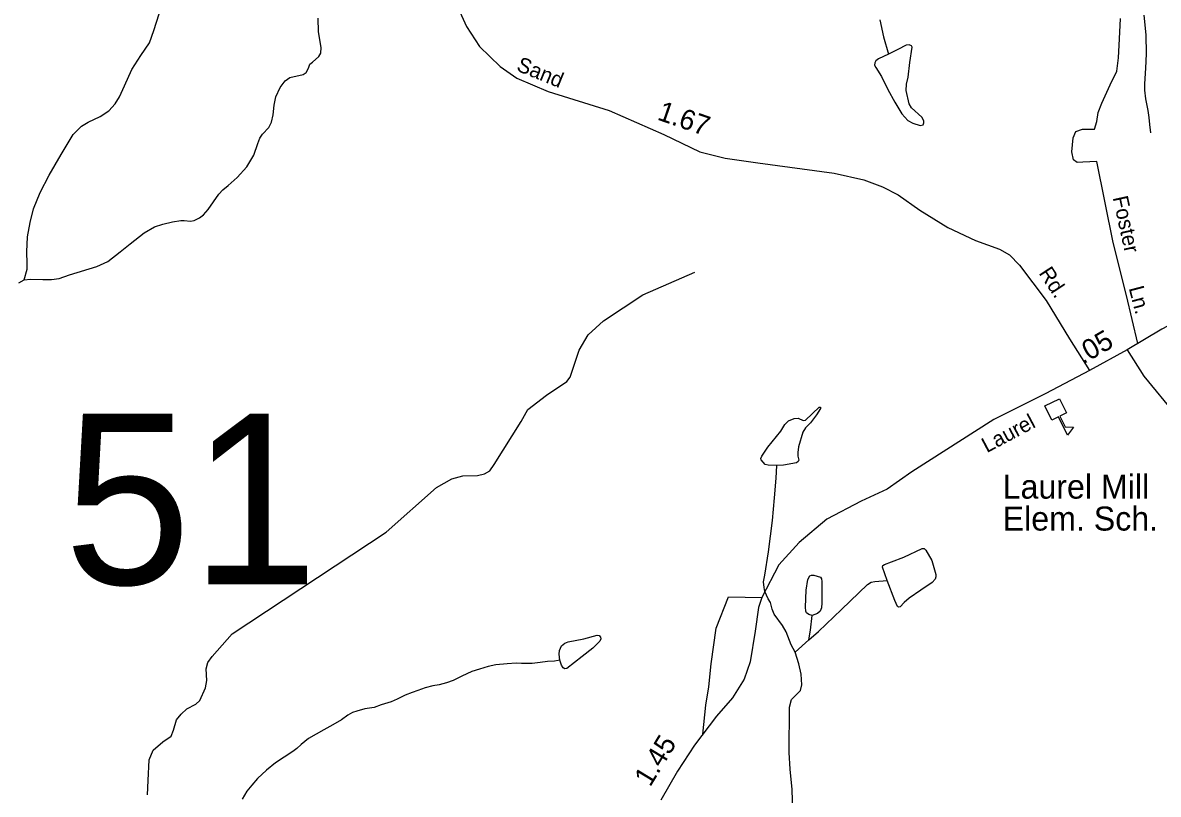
# Model space of a CAD drawing. Extents: x 2126262 to 2293712, y 749403 to 919119.
# Drawn here: x 2237213 to 2244299, y 887401 to 892218 of the extents above; entities that cross this region are included whole.
import ezdxf

# ---------------------------------------------------------------- set-up
doc = ezdxf.new("R2010")
doc.units = 0
for name, color, linetype in [('Exist Cultural Educational Facility High CELL', 7, 'Continuous'), ('Exist Cultural Educational Facility High Label', 7, 'Continuous'), ('Exist Hydrographic Misc Water Feature', 7, 'Continuous'), ('Exist Road Non-System Type 51', 7, 'Continuous'), ('Exist Road Non-System Type 51 Label', 7, 'Continuous'), ('Exist Road Secondary Mileage Hundredths English Label', 7, 'Continuous'), ('Exist Road Secondary Structure Standard Bridge Number Label', 7, 'Continuous'), ('Exist Road Secondary Type 51 Attributed', 7, 'Continuous'), ('Exist Road Secondary Type 51 Label', 7, 'Continuous')]:
    doc.layers.add(name, color=color, linetype=linetype)

msp = doc.modelspace()

# ---------------------------------------------------------------- linework, layer by layer
at = {"layer": 'Exist Cultural Educational Facility High CELL'}
msp.add_lwpolyline([(2243683.2, 889870.2), (2243726.2, 889782.2), (2243684.8, 889762), (2243717.7, 889694.5), (2243770.7, 889693.4), (2243732.6, 889642.3), (2243676.2, 889757.8), (2243634.8, 889737.6), (2243591.8, 889825.6)], close=True, dxfattribs=at)
at = {"layer": 'Exist Hydrographic Misc Water Feature'}
msp.add_line((2242032.6, 888287.6), (2242119.1, 888366.5), dxfattribs=at)
for points in [[(2237222.3, 890612.2), (2237241.5, 890679), (2237241.5, 890715.2), (2237238.2, 890787.5), (2237243.7, 890882.1), (2237260.1, 890970.8), (2237280.9, 891056.2), (2237322.5, 891157.6), (2237378.3, 891266), (2237452.7, 891395.3), (2237527.1, 891520.1), (2237580.8, 891572.3), (2237621.3, 891596.3), (2237696.8, 891631.4), (2237750.4, 891667.5), (2237789.8, 891712.4), (2237816.1, 891755.1), (2237847.8, 891824.1), (2237894.9, 891926), (2237949.6, 892013.6), (2238004.3, 892091.3), (2238031.3, 892168.2), (2238065.2, 892273.4)], [(2237222.3, 890612.2), (2237261.8, 890616.5), (2237339.5, 890614.3), (2237392.1, 890614.3), (2237441.3, 890620.9), (2237505.9, 890643.9), (2237674.5, 890695.4), (2237744.5, 890728.2), (2237820.6, 890788), (2237884.1, 890838.4), (2237970.5, 890905.2), (2238036.2, 890943.6), (2238087.6, 890960), (2238146.7, 890975.3), (2238199.3, 890983), (2238221.2, 890984.1), (2238259.5, 890979.7), (2238282.5, 890984.1), (2238315.3, 890999.4), (2238341, 891017.5), (2238369.5, 891051.4), (2238436.2, 891147.8), (2238461.4, 891175.2), (2238494.2, 891201.5), (2238552.2, 891251.8), (2238611.4, 891318.6), (2238655.1, 891390.9), (2238680.3, 891463.7), (2238692.3, 891497.6), (2238708.8, 891522.8), (2238748.2, 891563.3), (2238765.7, 891597.3), (2238776.6, 891642.2), (2238782.1, 891703.5), (2238791.9, 891755), (2238818.9, 891813.4), (2238850.6, 891854), (2238879.1, 891875.9), (2238963.3, 891894.5), (2238982, 891906.5), (2238996.2, 891933.9), (2239003.8, 891958), (2239020.3, 891971.1), (2239061.8, 892006.2), (2239072.8, 892027), (2239076.1, 892062), (2239059.7, 892160.6), (2239057.5, 892246.5)], [(2242560.6, 892235.8), (2242583.6, 892129.6), (2242616.4, 892021.1)], [(2244209.2, 892265.5), (2244222.3, 892142.3), (2244223.4, 892024), (2244220.1, 891934.2), (2244212.4, 891835.2), (2244213.5, 891796.9), (2244220.1, 891742.1), (2244234.3, 891668.8), (2244240.9, 891626.1), (2244245.3, 891582.2), (2244250.7, 891530.8)], [(2237189.5, 890594.7), (2237222.3, 890612.2)], [(2237991.8, 887398.3), (2237996.2, 887488), (2238002.7, 887617), (2238027.9, 887676), (2238086.9, 887728.5), (2238140.4, 887763.5), (2238154.6, 887801.8), (2238173.2, 887866.3), (2238201.6, 887901.3), (2238236.1, 887935.6), (2238294.1, 887964), (2238319.2, 887987), (2238353.1, 888065.7), (2238361.8, 888112.7), (2238358.5, 888183.8), (2238368.4, 888223.2), (2238395.2, 888262.2), (2238519.1, 888403.9), (2239480.1, 889036.8), (2239794.3, 889316), (2239891.7, 889369.7), (2239959.6, 889388.3), (2240051.5, 889391.6), (2240095.3, 889401.5), (2240127, 889421.2), (2240155.5, 889459.5), (2240324.1, 889727.8), (2240365.1, 889802.4), (2240481.7, 889891.9), (2240607.5, 889977.3), (2240629.4, 890004.7), (2240685.3, 890173.3), (2240741.6, 890268.9), (2240836.8, 890357.7), (2241083.1, 890519.7), (2241408, 890659.8)], [(2242032.6, 888287.6), (2242009, 888334.9), (2241976.1, 888416), (2241954.2, 888454.3), (2241902.8, 888525.5), (2241890.7, 888557.3), (2241879.8, 888598.9), (2241865.6, 888621.9), (2241844.8, 888666.8), (2241840.4, 888692), (2241836, 888728.1), (2241844.2, 888770.1), (2241866.1, 888915.8), (2241891.3, 889109.6), (2241904.4, 889251.2), (2241915.4, 889373.9), (2241919.8, 889453.8)], [(2242119.1, 888366.5), (2242178.9, 888418.6), (2242323.4, 888554.4), (2242485.4, 888711), (2242507.3, 888725.3), (2242530.3, 888730.7), (2242606.9, 888735.1)], [(2242119.1, 888366.5), (2242130, 888426.3), (2242138.8, 888517.2)], [(2242020, 887226.7), (2242015.1, 887431.6), (2242002, 887558.6), (2241995.4, 887662.6), (2241997.6, 887945.3), (2242010.7, 887992.4), (2242066.5, 888049.3), (2242075.3, 888084.4), (2242069.8, 888151.2), (2242055.6, 888215.4), (2242032.6, 888287.6)], [(2240564.9, 888239.5), (2240554.9, 888237.4), (2240530.9, 888233.2), (2240486.8, 888230.9), (2240442.9, 888224.5), (2240391.1, 888218.1), (2240325.2, 888217.5), (2240293.1, 888219.3), (2240237.1, 888216.8), (2240165.1, 888210.3), (2240117.3, 888199.8), (2240063.4, 888183.4), (2240015.6, 888167), (2239953.9, 888138.5), (2239898.1, 888112), (2239858.1, 888097.8), (2239812.4, 888085.4), (2239772.4, 888079), (2239724.6, 888066.7), (2239678.7, 888050.3), (2239642.8, 888036), (2239598.9, 888019.7), (2239549.1, 887995.3), (2239511.4, 887979), (2239449.5, 887960.5), (2239405.6, 887944.1), (2239347.6, 887935.7), (2239297.9, 887921.2), (2239271.9, 887911.1), (2239242.2, 887894.8), (2239202.4, 887866.5), (2239148.7, 887836), (2239092.9, 887803.7), (2239045.1, 887777.2), (2238997.3, 887748.9), (2238949.8, 887712.5), (2238923.9, 887686.3), (2238898.1, 887668), (2238844.4, 887633.7), (2238790.6, 887597.3), (2238735.1, 887552.8), (2238677.4, 887500.4), (2238642, 887458), (2238612.2, 887419.9), (2238582.7, 887371.6)]]:
    msp.add_lwpolyline(points, dxfattribs=at)
for points in [[(2242616.4, 892021.1), (2242552.9, 891992), (2242536.5, 891980), (2242530, 891967.9), (2242528.9, 891953.7), (2242537.6, 891938.3), (2242571.6, 891882.5), (2242612.1, 891801.5), (2242654.7, 891721.5), (2242698.5, 891648.1), (2242735.7, 891607.6), (2242767.5, 891590.1), (2242813.4, 891576.9), (2242832, 891581.3), (2242836.4, 891593.4), (2242835.3, 891605.4), (2242824.4, 891628.4), (2242759.8, 891685.4), (2242744.5, 891710.6), (2242725.9, 891793.8), (2242727, 891833.2), (2242737.9, 891877), (2242747.8, 891970.1), (2242763.1, 892065.4), (2242759.8, 892073.1), (2242744.5, 892079.6), (2242725.9, 892078.5), (2242674.4, 892051.1)], [(2241919.8, 889453.8), (2241863.9, 889456.7), (2241846.4, 889460), (2241820.2, 889488.4), (2241818, 889498.3), (2241824.5, 889511.4), (2241862.8, 889568.4), (2241943.8, 889669.1), (2241967.9, 889709.7), (2241992, 889732.7), (2242027, 889748), (2242052.2, 889749.1), (2242083.9, 889733.8), (2242098.2, 889735.9), (2242183.5, 889818.1), (2242191.2, 889817), (2242192.3, 889809.3), (2242167.1, 889771), (2242128.8, 889720.6), (2242097.1, 889688.9), (2242080.6, 889662.6), (2242053.3, 889569.5), (2242048.9, 889534.4), (2242050, 889511.4), (2242055.5, 889486.3), (2242052.2, 889478.6), (2242042.3, 889470.9), (2241960.3, 889455.6)], [(2242606.9, 888735.1), (2242578.1, 888820.1), (2242580.3, 888828.8), (2242590.1, 888836.5), (2242635, 888852.9), (2242711.6, 888882.5), (2242825.5, 888936.2), (2242838.6, 888935.1), (2242848.5, 888926.3), (2242885.7, 888860.6), (2242910.8, 888774.1), (2242910.8, 888758.8), (2242906.5, 888744.5), (2242887.9, 888722.6), (2242817.8, 888676.6), (2242745.6, 888626.2), (2242713.8, 888598.9), (2242687.6, 888571.5), (2242678.8, 888569.3), (2242672.2, 888573.7), (2242654.7, 888610.9)], [(2242138.8, 888517.2), (2242118, 888523.7), (2242103.7, 888533.6), (2242099.4, 888543.5), (2242097.2, 888569.7), (2242102.7, 888676), (2242112.5, 888742.8), (2242125.6, 888764.7), (2242134.4, 888770.2), (2242150.8, 888770.2), (2242191.3, 888757), (2242197.9, 888747.2), (2242200.1, 888730.7), (2242200.1, 888597.1), (2242197.9, 888564.3), (2242190.2, 888544.6), (2242172.7, 888530.3)], [(2240564.9, 888239.5), (2240559.9, 888275.8), (2240562.1, 888299.9), (2240574.2, 888327.3), (2240595, 888344.8), (2240616.8, 888352.4), (2240715.4, 888372.2), (2240797.4, 888394.1), (2240809.5, 888393), (2240818.2, 888383.1), (2240820.4, 888371.1), (2240813.9, 888357.9), (2240771.2, 888313), (2240704.4, 888261.5), (2240608.1, 888187.1), (2240596, 888184.9), (2240585.1, 888191.5), (2240575.3, 888206.8)]]:
    msp.add_lwpolyline(points, close=True, dxfattribs=at)
at = {"layer": 'Exist Road Non-System Type 51'}
for points in [[(2244171.6, 890215.4), (2244100.1, 890515.6), (2244017.4, 890845.5), (2243915.3, 891351.9), (2243828.2, 891347.3), (2243793.7, 891345.9), (2243770.2, 891361.1), (2243760.5, 891412.3), (2243768.8, 891499.4), (2243784, 891539.5), (2243825.4, 891553.3), (2243868.3, 891553.3), (2243901.4, 891553.3), (2243916.6, 891601.7), (2243924.9, 891657.1), (2243947, 891715.1), (2243999.5, 891830.5), (2244041, 891914.9), (2244052, 891997.9), (2244056.2, 892116.8), (2244063.1, 892244.5)], [(2241457.4, 887776.6), (2241475.2, 887957.8), (2241494.6, 888072.8), (2241508.6, 888215.2), (2241540.6, 888438.1), (2241617.3, 888633.5), (2241824.6, 888629.3)]]:
    msp.add_lwpolyline(points, dxfattribs=at)
at = {"layer": 'Exist Road Secondary Type 51 Attributed'}
msp.add_line((2244105.9, 890176), (2243869.7, 890047.3), dxfattribs=at)
for points in [[(2239900, 892379.5), (2239982.8, 892194.9), (2240064.4, 892069), (2240192.6, 891945.2), (2240296.3, 891871.9), (2240491.1, 891787.5), (2240871.9, 891670.2), (2241212.9, 891519.8), (2241437.6, 891410.9), (2241596.6, 891372.2), (2241799.7, 891343.1), (2242276.8, 891278.1), (2242462, 891238), (2242578, 891193.8), (2242675.7, 891143.1), (2242811.1, 891047.7), (2242985.2, 890938.5), (2243158.8, 890858.6), (2243308, 890803.2), (2243370.2, 890768.7), (2243433.7, 890705), (2243599.1, 890483.4), (2243745.5, 890244.2), (2243869.7, 890047.3)], [(2247669.5, 891616.5), (2246871.7, 891608.2), (2246606.4, 891599.9), (2246460.5, 891579.2), (2246227, 891525.3), (2246065.3, 891463.1), (2245860.8, 891370.4), (2245731.5, 891282.5), (2245599.6, 891175.3), (2245385.9, 891016.9), (2244732.9, 890550.1), (2244470.7, 890384.8), (2244321.5, 890304.6), (2244105.9, 890176)], [(2244105.9, 890176), (2244209.8, 890011.4), (2244410.6, 889765.8), (2244613.7, 889479.4), (2244775.5, 889314.7), (2245190.5, 888838.5), (2245298.7, 888683.2), (2245376.8, 888521.3), (2245505.1, 888085.9), (2245591.2, 887576.8), (2245677.7, 886976.6), (2245794.8, 886138.6), (2245822.5, 885933.6), (2245830.9, 885604.2), (2245830.9, 885408.8), (2245872.7, 885364.2)], [(2243869.7, 890047.3), (2243597.4, 889902.9), (2243272.3, 889741.7), (2242761.9, 889415.1), (2242606.5, 889306.9), (2242444.7, 889231.6), (2242230.4, 889117.8), (2242057.4, 888972.6), (2241931.9, 888833), (2241824.6, 888629.3), (2241805, 888567.9), (2241783.4, 888420.6), (2241753, 888228.8), (2241714, 888119.9), (2241641.4, 888002.7), (2241542.4, 887889.6), (2241404.4, 887708.2), (2241298.4, 887546.3), (2241195.5, 887365.4)]]:
    msp.add_lwpolyline(points, dxfattribs=at)

# ---------------------------------------------------------------- texts
at = {"layer": 'Exist Cultural Educational Facility High Label'}
for s, p in [('Laurel Mill', (2243328.2, 889246.9)), ('Elem. Sch.', (2243328.2, 889047.6))]:
    msp.add_text(s, height=150, dxfattribs=at).set_placement(p)
at = {"layer": 'Exist Road Non-System Type 51 Label'}
for s, rotation, p in [('Foster', 282.27904, (2244014.6, 891126.5)), ('Ln.', 284.74516, (2244114.1, 890561.4))]:
    msp.add_text(s, height=95, rotation=rotation, dxfattribs=at).set_placement(p)
at = {"layer": 'Exist Road Secondary Mileage Hundredths English Label'}
for s, rotation, p in [('1.67', 340.92212, (2241166.6, 891614.5)), ('.05', 29.99404, (2243828.6, 890083)), ('1.45', 58.77023, (2241128.3, 887442.6))]:
    msp.add_text(s, height=125, rotation=rotation, dxfattribs=at).set_placement(p)
at = {"layer": 'Exist Road Secondary Structure Standard Bridge Number Label'}
msp.add_text('51', height=1066.27, dxfattribs=at).set_placement((2237470.3, 888711.9))
at = {"layer": 'Exist Road Secondary Type 51 Label'}
for s, rotation, p in [('Sand', 337.84983, (2240288.1, 891920.7)), ('Rd.', 303.3518, (2243550.5, 890654.8)), ('Laurel', 27.96982, (2243229.1, 889530.5))]:
    msp.add_text(s, height=95, rotation=rotation, dxfattribs=at).set_placement(p)

doc.saveas('drawing.dxf')
